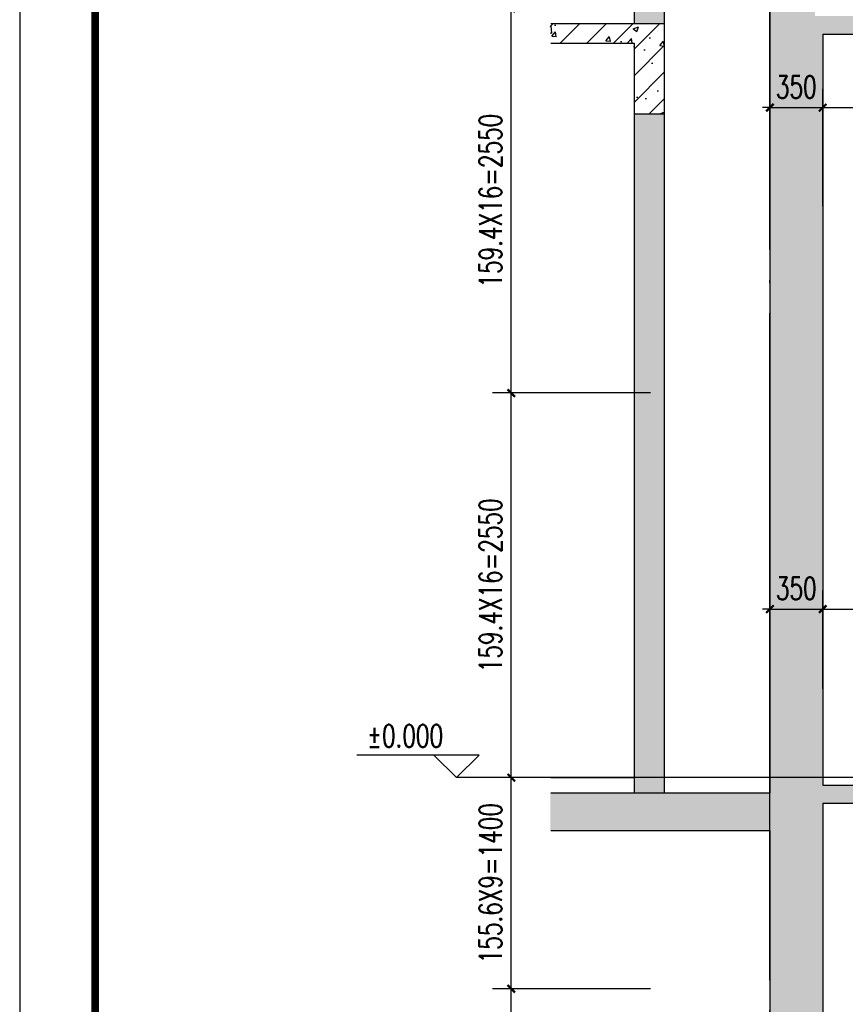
# Model space of a CAD drawing. Extents: x 797781 to 1255204, y 21234 to 1024248.
# Tile 839 of 1056: x 1146159 to 1151633, y 543575 to 550103. Entities that reach past the tile are written whole.
import ezdxf

# ---------------------------------------------------------------- set-up
doc = ezdxf.new("R2010")
doc.units = 0
doc.header["$LTSCALE"] = 1000
doc.header["$MEASUREMENT"] = 0
doc.linetypes.add('230303生产综合楼-平面图_t8$0$DOTE', pattern=[2.42, 2, -0.2, 0.02, -0.2])
for name, color, linetype in [('230303生产综合楼-平面图_t8$0$AXIS', 3, 'Continuous'), ('230303生产综合楼-平面图_t8$0$DIM_ELEV', 3, 'Continuous'), ('230303生产综合楼-平面图_t8$0$DOTE', 1, '230303生产综合楼-平面图_t8$0$DOTE'), ('230303生产综合楼-平面图_t8$0$PUB_DIM', 3, 'Continuous'), ('230303生产综合楼-平面图_t8$0$PUB_TEXT', 7, 'Continuous'), ('230303生产综合楼-平面图_t8$0$WALL', 40, 'Continuous'), ('PUB_HATCH', 8, 'Continuous'), ('PUB_TITLE', 4, 'Continuous')]:
    doc.layers.add(name, color=color, linetype=linetype)
doc.styles.add('230303生产综合楼-平面图_t8$0$_TCH_DIM', font='SIMPLEX', dxfattribs={"bigfont": 'GBCBIG'})
doc.styles.add('230303生产综合楼-平面图_T8$0$_TCH_DIM_T3', font='SIMPLEX', dxfattribs={"width": 0.705882, "bigfont": 'GBCBIG'})
doc.dimstyles.new('230303生产综合楼-平面图_T8$0$_TCH_ARCH&&50', dxfattribs={"dimtxt": 148.75, "dimasz": 50, "dimexe": 125, "dimexo": 150, "dimgap": 63.125, "dimtad": 1, "dimdec": 0, "dimzin": 0, "dimdsep": 46, "dimtxsty": '230303生产综合楼-平面图_T8$0$_TCH_DIM_T3', "dimblk": '230303生产综合楼-平面图_t8$0$_ArchTick', "dimcen": 0.09, "dimclrt": 7, "dimazin": 2, "dimtfac": 1, "dimtdec": 0, "dimtix": 1, "dimtmove": 2, "dimatfit": 3, "dimfxl": 1, "dimtolj": 1, "dimtzin": 0, "dimarcsym": 0})

# ---------------------------------------------------------------- blocks, each defined once
blk = doc.blocks.new('230303生产综合楼-平面图_t8$0$_ArchTick')
at = {"color": 0, "linetype": 'ByBlock', "const_width": 0.3}
blk.add_lwpolyline([(-0.5, -0.5), (0.5, 0.5)], dxfattribs=at)
blk = doc.blocks.new('*D3295')
at = {"layer": '230303生产综合楼-平面图_t8$0$PUB_DIM', "color": 0, "lineweight": -2, "transparency": 16777216}
for p, q in [((1150342, 543677.5), (1149293.5, 543677.5)), ((1149418.5, 542277.6), (1149418.5, 543677.5)), ((1150342, 542277.6), (1149293.5, 542277.6))]:
    blk.add_line(p, q, dxfattribs=at)
at = {"layer": 'Defpoints', "color": 0, "transparency": 16777216}
for p in [(1149418.5, 543677.5), (1150492, 543677.5), (1150492, 542277.6)]:
    blk.add_point(p, dxfattribs=at)
at = {"layer": '230303生产综合楼-平面图_t8$0$PUB_DIM', "color": 0, "lineweight": -2, "transparency": 16777216, "xscale": 50, "yscale": 50, "zscale": 50}
for p, rotation in [((1149418.5, 543677.5), 90), ((1149418.5, 542277.6), 270)]:
    blk.add_blockref('230303生产综合楼-平面图_t8$0$_ArchTick', p, dxfattribs=dict(at, rotation=rotation))
at = {"layer": '230303生产综合楼-平面图_t8$0$PUB_DIM', "color": 7, "transparency": 16777216, "insert": (1149281, 542977.6), "char_height": 148.75, "attachment_point": 5, "rotation": 90, "style": '230303生产综合楼-平面图_T8$0$_TCH_DIM_T3'}
blk.add_mtext('\\A1;155.6X9=1400', dxfattribs=at)
blk = doc.blocks.new('*D3296')
at = {"layer": '230303生产综合楼-平面图_t8$0$PUB_DIM', "color": 0, "lineweight": -2, "transparency": 16777216}
for p, q in [((1150342, 545077.6), (1149293.5, 545077.6)), ((1149418.5, 543677.5), (1149418.5, 545077.6)), ((1150342, 543677.5), (1149293.5, 543677.5))]:
    blk.add_line(p, q, dxfattribs=at)
at = {"layer": 'Defpoints', "color": 0, "transparency": 16777216}
for p in [(1149418.5, 545077.6), (1150492, 545077.6), (1150492, 543677.5)]:
    blk.add_point(p, dxfattribs=at)
at = {"layer": '230303生产综合楼-平面图_t8$0$PUB_DIM', "color": 0, "lineweight": -2, "transparency": 16777216, "xscale": 50, "yscale": 50, "zscale": 50}
for p, rotation in [((1149418.5, 545077.6), 90), ((1149418.5, 543677.5), 270)]:
    blk.add_blockref('230303生产综合楼-平面图_t8$0$_ArchTick', p, dxfattribs=dict(at, rotation=rotation))
at = {"layer": '230303生产综合楼-平面图_t8$0$PUB_DIM', "color": 7, "transparency": 16777216, "insert": (1149281, 544377.6), "char_height": 148.75, "attachment_point": 5, "rotation": 90, "style": '230303生产综合楼-平面图_T8$0$_TCH_DIM_T3'}
blk.add_mtext('\\A1;155.6X9=1400', dxfattribs=at)
blk = doc.blocks.new('*D3297')
at = {"layer": '230303生产综合楼-平面图_t8$0$PUB_DIM', "color": 0, "lineweight": -2, "transparency": 16777216}
for p, q in [((1150342, 547627.6), (1149293.5, 547627.6)), ((1149418.5, 545077.6), (1149418.5, 547627.6)), ((1150342, 545077.6), (1149293.5, 545077.6))]:
    blk.add_line(p, q, dxfattribs=at)
at = {"layer": 'Defpoints', "color": 0, "transparency": 16777216}
for p in [(1149418.5, 547627.6), (1150492, 547627.6), (1150492, 545077.6)]:
    blk.add_point(p, dxfattribs=at)
at = {"layer": '230303生产综合楼-平面图_t8$0$PUB_DIM', "color": 0, "lineweight": -2, "transparency": 16777216, "xscale": 50, "yscale": 50, "zscale": 50}
for p, rotation in [((1149418.5, 547627.6), 90), ((1149418.5, 545077.6), 270)]:
    blk.add_blockref('230303生产综合楼-平面图_t8$0$_ArchTick', p, dxfattribs=dict(at, rotation=rotation))
at = {"layer": '230303生产综合楼-平面图_t8$0$PUB_DIM', "color": 7, "transparency": 16777216, "insert": (1149281, 546352.6), "char_height": 148.75, "attachment_point": 5, "rotation": 90, "style": '230303生产综合楼-平面图_T8$0$_TCH_DIM_T3'}
blk.add_mtext('\\A1;159.4X16=2550', dxfattribs=at)
blk = doc.blocks.new('*D3298')
at = {"layer": '230303生产综合楼-平面图_t8$0$PUB_DIM', "color": 0, "lineweight": -2, "transparency": 16777216}
for p, q in [((1150342, 550177.6), (1149293.5, 550177.6)), ((1149418.5, 547627.6), (1149418.5, 550177.6)), ((1150342, 547627.6), (1149293.5, 547627.6))]:
    blk.add_line(p, q, dxfattribs=at)
at = {"layer": 'Defpoints', "color": 0, "transparency": 16777216}
for p in [(1149418.5, 550177.6), (1150492, 550177.6), (1150492, 547627.6)]:
    blk.add_point(p, dxfattribs=at)
at = {"layer": '230303生产综合楼-平面图_t8$0$PUB_DIM', "color": 0, "lineweight": -2, "transparency": 16777216, "xscale": 50, "yscale": 50, "zscale": 50}
for p, rotation in [((1149418.5, 550177.6), 90), ((1149418.5, 547627.6), 270)]:
    blk.add_blockref('230303生产综合楼-平面图_t8$0$_ArchTick', p, dxfattribs=dict(at, rotation=rotation))
at = {"layer": '230303生产综合楼-平面图_t8$0$PUB_DIM', "color": 7, "transparency": 16777216, "insert": (1149281, 548902.6), "char_height": 148.75, "attachment_point": 5, "rotation": 90, "style": '230303生产综合楼-平面图_T8$0$_TCH_DIM_T3'}
blk.add_mtext('\\A1;159.4X16=2550', dxfattribs=at)
blk = doc.blocks.new('*D3569')
at = {"layer": '230303生产综合楼-平面图_t8$0$AXIS', "color": 0, "lineweight": -2, "transparency": 16777216}
for p, q in [((1151133.3, 545666), (1151133.3, 546319.9)), ((1151483.3, 545666), (1151483.3, 546319.9)), ((1151133.3, 546194.9), (1151083.3, 546194.9)), ((1151133.3, 546194.9), (1151483.3, 546194.9)), ((1151483.3, 546194.9), (1151533.3, 546194.9))]:
    blk.add_line(p, q, dxfattribs=at)
at = {"layer": 'Defpoints', "color": 0, "transparency": 16777216}
for p in [(1151483.3, 546194.9), (1151133.3, 545516), (1151483.3, 545516)]:
    blk.add_point(p, dxfattribs=at)
at = {"layer": '230303生产综合楼-平面图_t8$0$AXIS', "color": 0, "lineweight": -2, "transparency": 16777216, "xscale": 50, "yscale": 50, "zscale": 50}
blk.add_blockref('230303生产综合楼-平面图_t8$0$_ArchTick', (1151133.3, 546194.9), dxfattribs=at)
at = {"layer": '230303生产综合楼-平面图_t8$0$AXIS', "color": 0, "lineweight": -2, "transparency": 16777216, "xscale": 50, "yscale": 50, "zscale": 50, "rotation": 180}
blk.add_blockref('230303生产综合楼-平面图_t8$0$_ArchTick', (1151483.3, 546194.9), dxfattribs=at)
at = {"layer": '230303生产综合楼-平面图_t8$0$AXIS', "color": 7, "transparency": 16777216, "insert": (1151308.3, 546332.4), "char_height": 148.75, "attachment_point": 5, "style": '230303生产综合楼-平面图_T8$0$_TCH_DIM_T3'}
blk.add_mtext('\\A1;350', dxfattribs=at)
blk = doc.blocks.new('*D3570')
at = {"layer": '230303生产综合楼-平面图_t8$0$AXIS', "color": 0, "lineweight": -2, "transparency": 16777216}
for p, q in [((1151483.3, 545666), (1151483.3, 546319.9)), ((1153983.3, 545666), (1153983.3, 546319.9)), ((1151483.3, 546194.9), (1153983.3, 546194.9))]:
    blk.add_line(p, q, dxfattribs=at)
at = {"layer": 'Defpoints', "color": 0, "transparency": 16777216}
for p in [(1153983.3, 546194.9), (1151483.3, 545516), (1153983.3, 545516)]:
    blk.add_point(p, dxfattribs=at)
at = {"layer": '230303生产综合楼-平面图_t8$0$AXIS', "color": 0, "lineweight": -2, "transparency": 16777216, "xscale": 50, "yscale": 50, "zscale": 50, "rotation": 180}
blk.add_blockref('230303生产综合楼-平面图_t8$0$_ArchTick', (1151483.3, 546194.9), dxfattribs=at)
at = {"layer": '230303生产综合楼-平面图_t8$0$AXIS', "color": 0, "lineweight": -2, "transparency": 16777216, "xscale": 50, "yscale": 50, "zscale": 50}
blk.add_blockref('230303生产综合楼-平面图_t8$0$_ArchTick', (1153983.3, 546194.9), dxfattribs=at)
at = {"layer": '230303生产综合楼-平面图_t8$0$AXIS', "color": 7, "transparency": 16777216, "insert": (1152733.3, 546332.4), "char_height": 148.75, "attachment_point": 5, "style": '230303生产综合楼-平面图_T8$0$_TCH_DIM_T3'}
blk.add_mtext('\\A1;2500', dxfattribs=at)
blk = doc.blocks.new('*D4223')
at = {"layer": '230303生产综合楼-平面图_t8$0$PUB_DIM', "color": 0, "lineweight": -2, "transparency": 16777216}
for p, q in [((1151133.3, 548866.6), (1151133.3, 549644.3)), ((1151483.3, 548866.6), (1151483.3, 549644.3)), ((1151133.3, 549519.3), (1151083.3, 549519.3)), ((1151133.3, 549519.3), (1151483.3, 549519.3)), ((1151483.3, 549519.3), (1151533.3, 549519.3))]:
    blk.add_line(p, q, dxfattribs=at)
at = {"layer": 'Defpoints', "color": 0, "transparency": 16777216}
for p in [(1151483.3, 549519.3), (1151133.3, 548716.6), (1151483.3, 548716.6)]:
    blk.add_point(p, dxfattribs=at)
at = {"layer": '230303生产综合楼-平面图_t8$0$PUB_DIM', "color": 0, "lineweight": -2, "transparency": 16777216, "xscale": 50, "yscale": 50, "zscale": 50}
blk.add_blockref('230303生产综合楼-平面图_t8$0$_ArchTick', (1151133.3, 549519.3), dxfattribs=at)
at = {"layer": '230303生产综合楼-平面图_t8$0$PUB_DIM', "color": 0, "lineweight": -2, "transparency": 16777216, "xscale": 50, "yscale": 50, "zscale": 50, "rotation": 180}
blk.add_blockref('230303生产综合楼-平面图_t8$0$_ArchTick', (1151483.3, 549519.3), dxfattribs=at)
at = {"layer": '230303生产综合楼-平面图_t8$0$PUB_DIM', "color": 7, "transparency": 16777216, "insert": (1151308.3, 549656.8), "char_height": 148.75, "attachment_point": 5, "style": '230303生产综合楼-平面图_T8$0$_TCH_DIM_T3'}
blk.add_mtext('\\A1;350', dxfattribs=at)
blk = doc.blocks.new('*D4224')
at = {"layer": '230303生产综合楼-平面图_t8$0$PUB_DIM', "color": 0, "lineweight": -2, "transparency": 16777216}
for p, q in [((1151483.3, 548866.6), (1151483.3, 549644.3)), ((1153983.3, 548866.6), (1153983.3, 549644.3)), ((1151483.3, 549519.3), (1153983.3, 549519.3))]:
    blk.add_line(p, q, dxfattribs=at)
at = {"layer": 'Defpoints', "color": 0, "transparency": 16777216}
for p in [(1153983.3, 549519.3), (1151483.3, 548716.6), (1153983.3, 548716.6)]:
    blk.add_point(p, dxfattribs=at)
at = {"layer": '230303生产综合楼-平面图_t8$0$PUB_DIM', "color": 0, "lineweight": -2, "transparency": 16777216, "xscale": 50, "yscale": 50, "zscale": 50, "rotation": 180}
blk.add_blockref('230303生产综合楼-平面图_t8$0$_ArchTick', (1151483.3, 549519.3), dxfattribs=at)
at = {"layer": '230303生产综合楼-平面图_t8$0$PUB_DIM', "color": 0, "lineweight": -2, "transparency": 16777216, "xscale": 50, "yscale": 50, "zscale": 50}
blk.add_blockref('230303生产综合楼-平面图_t8$0$_ArchTick', (1153983.3, 549519.3), dxfattribs=at)
at = {"layer": '230303生产综合楼-平面图_t8$0$PUB_DIM', "color": 7, "transparency": 16777216, "insert": (1152733.3, 549656.8), "char_height": 148.75, "attachment_point": 5, "style": '230303生产综合楼-平面图_T8$0$_TCH_DIM_T3'}
blk.add_mtext('\\A1;2500', dxfattribs=at)

msp = doc.modelspace()

# ---------------------------------------------------------------- hatches: boundary and pattern name
at = {"layer": 'PUB_HATCH'}
h = msp.add_hatch(dxfattribs=at)
h.set_pattern_fill('加气混凝土', color=256, scale=50)
h.set_pattern_definition([(0, (306318.96, 633709.94), (300, 600), [0, -600]), (0, (305967.96, 633628.94), (300, 600), [0, -600]), (0, (306162.96, 633622.94), (300, 600), [0, -600]), (0, (306375.96, 633799.94), (300, 600), [0, -600]), (0, (306126.96, 633592.94), (300, 600), [0, -600]), (0, (306435.96, 634177.94), (300, 600), [0, -600]), (0, (306252.96, 634129.94), (300, 600), [0, -600]), (0, (306348.96, 634054.94), (300, 600), [0, -600]), (0, (305859.96, 634042.94), (300, 600), [0, -600]), (0, (306153.96, 634015.94), (300, 600), [0, -600]), (0, (306039.96, 633862.94), (300, 600), [0, -600]), (0, (306045.96, 633637.94), (300, 600), [0, -600]), (0, (306270.96, 633613.94), (300, 600), [0, -600]), (0, (306435.96, 633877.94), (300, 600), [0, -600]), (0, (305874.96, 633784.94), (300, 600), [0, -600]), (0, (305925.96, 633886.94), (300, 600), [0, -600]), (0, (306159.96, 633844.94), (300, 600), [0, -600]), (0, (306075.96, 633757.94), (300, 600), [0, -600]), (0, (306027.96, 633955.94), (300, 600), [0, -600]), (0, (306102.96, 634180.94), (300, 600), [0, -600]), (0, (305898.96, 633658.94), (300, 600), [0, -600]), (0, (306228.96, 634057.94), (300, 600), [0, -600]), (0, (305949.96, 634066.94), (300, 600), [0, -600]), (0, (305901.96, 634144.94), (300, 600), [0, -600]), (130.601294, (306399.1, 633990.083), (-1499.9999834, 1800.0000079), [26.34155, -11037.111]), (18.434949, (306356.24, 634001.51), (1499.999994, 599.999996), [27.10524, -3767.6279]), (90, (306356.24, 633975.8), (300, 600), [25.7143, -1174.28565]), (161.565051, (306381.96, 633967.23), (-1500.000008, 599.999955), [27.10524, -3767.6279]), (53.130102, (306381.96, 633967.23), (300, 600), [28.57143, -2971.4285]), (135, (306404.81, 633661.51), (-300.000036, 599.99996), [24.24366, -1672.8126]), (45, (306370.53, 633661.51), (300, 600), [24.24366, -1672.8126]), (135, (306387.67, 633644.37), (-300.000036, 599.99996), [24.24366, -1672.8126]), (45, (306387.67, 633644.37), (300, 600), [24.24366, -1672.8126]), (116.56505, (306116.24, 634064.37), (-5e-05, 1199.99997), [31.94383, -638.8765]), (180, (306101.96, 634092.94), (-300, 600), [34.2857, -565.71425]), (63.43495, (306053.4, 634064.37), (3e-06, 1200), [31.94383, -638.8765]), (116.56505, (306067.67, 634035.8), (-5e-05, 1199.99997), [31.94383, -638.8765]), (0, (306067.7, 634035.8), (300, 600), [34.2857, -565.71425]), (63.43495, (306101.96, 634035.8), (3e-06, 1200), [31.94383, -638.8765]), (107.102728, (306341.958, 633861.511), (-899.9999656, 3000.00000484), [38.86135, -16282.9025]), (143.972626, (306330.53, 633898.654), (-5699.9999277, 4199.9999952), [38.86135, -8122.02]), (180, (306299.1, 633921.5), (-300, 600), [37.14286, -562.8571]), (36.0273733, (306230.53, 633898.654), (5699.9999579, 4199.9999547), [38.86135, -8122.02]), (71.565051, (306219.1, 633864.37), (900.000005, 2999.999995), [36.1403, -3758.5928]), (107.102728, (306230.53, 633827.226), (-899.9999656, 3000.00000484), [38.86135, -16282.9025]), (143.972626, (306261.958, 633804.37), (-5699.9999277, 4199.9999952), [38.86135, -8122.02]), (0, (306261.96, 633804.37), (300, 600), [37.14286, -562.8571]), (36.0273733, (306299.1, 633804.37), (5699.9999579, 4199.9999547), [38.86135, -8122.02]), (71.565051, (306330.53, 633827.23), (900.000005, 2999.999995), [36.1403, -3758.5928]), (150.255118, (306347.67, 634141.51), (-900.000002, 599.9999926), [23.035, -4814.3196]), (90, (306327.67, 634130.08), (300, 600), [22.85714, -1177.14275]), (29.744881, (306327.67, 634130.08), (900.0000005, 599.999997), [23.035, -4814.3196]), (116.56505, (306207.67, 633715.8), (-5e-05, 1199.99997), [31.94383, -638.8765]), (168.690067, (306193.386, 633744.37), (-2700.000002, 599.999985), [29.13725, -6089.6855]), (41.185925, (306141.958, 633730.083), (7499.9999546, 6599.9999423), [30.37184, -12725.802]), (90, (306141.96, 633701.5), (300, 600), [28.57143, -1171.4285]), (138.814074, (306164.815, 633681.51), (-7499.9998667, 6600.000042), [30.37184, -12725.802]), (16.6992442, (306164.815, 633681.51), (9899.9999255, 2999.9999686), [29.82945, -12498.5375]), (60.945396, (306193.386, 633690.083), (299.9999992, 599.9999947), [29.4161, -12325.3395]), (109.983106, (305956.243, 633967.226), (-1500.00000565, 4199.9999889), [33.442, -14012.1975]), (155.556045, (305944.815, 633998.654), (-3900.0000149, 1799.9999626), [34.523, -14465.1315]), (24.4439547, (305881.958, 633998.654), (3900.00000195, 1799.99999134), [34.523, -14465.1315]), (70.0168934, (305870.53, 633967.226), (1500.0000045, 4199.9999896), [33.442, -14012.1975]), (109.983106, (305881.958, 633935.797), (-1500.00000565, 4199.9999889), [33.442, -14012.1975]), (160.016893, (305913.386, 633924.37), (-1500.000001, 599.9999727), [33.442, -6989.3775]), (19.9831065, (305913.386, 633924.37), (1499.9999918, 599.999999), [33.442, -6989.3775]), (70.0168934, (305944.815, 633935.797), (1500.0000045, 4199.9999896), [33.442, -14012.1975]), (122.005383, (306179.1, 633912.94), (-300.0000403, 599.9999694), [26.95423, -5633.434]), (18.434949, (306139.1, 633927.23), (1499.999994, 599.999996), [27.10524, -3767.6279]), (90, (306139.1, 633901.5), (300, 600), [25.7143, -1174.28565]), (161.565051, (306164.81, 633892.94), (-1500.000008, 599.999955), [27.10524, -3767.6279]), (54.462322, (306164.815, 633892.94), (2099.999997, 2999.9999955), [24.57807, -10298.2115]), (116.56505, (306004.8, 633767.2), (-5e-05, 1199.99997), [31.94383, -638.8765]), (180, (305990.5, 633795.8), (-300, 600), [31.42857, -568.5714]), (59.0362434, (305941.96, 633767.226), (300.000001, 599.999997), [33.31973, -6963.822]), (120.963756, (305959.1, 633738.654), (-300.000041, 599.9999724), [33.31973, -6963.822]), (0, (305959.1, 633738.65), (300, 600), [31.42857, -568.5714]), (63.43495, (305990.53, 633738.65), (3e-06, 1200), [31.94383, -638.8765])])
h.paths.add_polyline_path([(1154183.3, 549674.2), (1153983.3, 549796.8), (1153983.3, 545077.6), (1154183.3, 545077.6)])
h.paths.add_polyline_path([(1150433.3, 549477.6), (1150233.3, 549477.6), (1150233.3, 544977.6), (1150433.3, 544977.6)])
h.paths.add_polyline_path([(1150433.3, 554277.6), (1150233.3, 554277.6), (1150233.3, 550077.6), (1150433.3, 550077.6)])
h.paths.add_polyline_path([(1150433.3, 558477.6), (1150233.3, 558477.6), (1150233.3, 554877.6), (1150433.3, 554877.6)])
h.paths.add_polyline_path([(1150433.3, 562677.6), (1150233.3, 562677.6), (1150233.3, 559077.6), (1150433.3, 559077.6)])
h.paths.add_polyline_path([(1150433.3, 566977.6), (1150233.3, 566977.6), (1150233.3, 563277.6), (1150433.3, 563277.6)])
h.paths.add_polyline_path([(1159883.3, 570877.6), (1159683.3, 570877.6), (1159683.3, 567577.6), (1159883.3, 567577.6)])
h.paths.add_polyline_path([(1151133.3, 569077.6), (1151333.3, 569077.6), (1151333.3, 570877.6), (1151133.3, 570877.6)])
h = msp.add_hatch(dxfattribs=at)
h.set_pattern_fill('钢筋混凝土', color=256, scale=50)
h.set_pattern_definition([(45, (306141.96, 633892.94), (-88.388348, 88.388348), []), (50, (306141.96, 633892.94), (358.63009, -31.37607), [37.5, -412.5]), (355, (306141.96, 633892.94), (-69.37567, 376.09607), [30, -330]), (100.4514, (306171.84, 633890.33), (289.25469, 344.71977), [31.8701, -350.57106]), (46.1842, (306141.96, 633992.94), (533.62052, -82.7595), [56.25, -618.75]), (96.6356, (306186.4, 633986.04), (467.33135, 487.05894), [47.80514, -525.8565]), (351.1842, (306141.96, 633992.94), (467.33097, 487.0593), [45, -495]), (21, (306191.96, 633967.94), (298.45353, -201.30945), [37.5, -412.5]), (326, (306191.96, 633967.94), (121.65767, 362.57502), [30, -330]), (71.4514, (306216.83, 633951.16), (420.11131, 161.26525), [31.8701, -350.57106]), (37.5, (306141.96, 633892.94), (6.079928, 166.446927), [0, -326, 0, -335, 0, -331.25]), (7.5, (306141.96, 633892.94), (131.53477, 197.205856), [0, -191, 0, -318.5, 0, -126.25]), (327.5, (306030.46, 633892.94), (266.911218, -11.277436), [0, -125, 0, -390, 0, -517.5]), (317.5, (305980.46, 633892.94), (291.593085, 50.05249), [0, -162.5, 0, -259, 0, -367.5])])
h.paths.add_polyline_path([(1159883.3, 549947.6), (1161470.4, 549947.6), (1161470.4, 550077.6), (1159883.3, 550077.6), (1159883.3, 554747.6), (1161470.4, 554747.6), (1161470.4, 554877.6), (1159883.3, 554877.6), (1159883.3, 558947.6), (1161470.4, 558947.6), (1161470.4, 559077.6), (1159883.3, 559077.6), (1159883.3, 563147.6), (1161470.4, 563147.6), (1161470.4, 563277.6), (1159883.3, 563277.6), (1159883.3, 567447.6), (1161470.4, 567447.6), (1161470.4, 567577.6), (1159583.3, 567577.6), (1159583.3, 565452.6), (1157833.3, 565452.6), (1157833.3, 565616.1), (1157573.3, 565616.1), (1157573.3, 565779.5), (1157313.3, 565779.5), (1157313.3, 565943), (1157053.3, 565943), (1157053.3, 566106.4), (1156793.3, 566106.4), (1156793.3, 566269.9), (1156533.3, 566269.9), (1156533.3, 566433.4), (1156273.3, 566433.4), (1156273.3, 566596.8), (1156013.3, 566596.8), (1156013.3, 566760.3), (1155753.3, 566760.3), (1155753.3, 566923.7), (1155493.3, 566923.7), (1155493.3, 567087.2), (1155233.3, 567087.2), (1155233.3, 567250.7), (1154973.3, 567250.7), (1154973.3, 567414.1), (1154713.3, 567414.1), (1154713.3, 567577.6), (1151133.3, 567577.6), (1151133.3, 544977.6), (1149676.7, 544977.6), (1149676.7, 544727.6), (1151133.3, 544727.6), (1151133.3, 539377.6), (1149676.7, 539377.6), (1149676.7, 539077.6), (1161470.4, 539077.6), (1161470.4, 539377.6), (1159883.3, 539377.6), (1159883.3, 544727.6), (1161470.4, 544727.6), (1161470.4, 544977.6), (1159883.3, 544977.6)])
h.paths.add_polyline_path([(1159533.3, 547577.5), (1157833.3, 547577.5), (1157833.3, 547736.9), (1157573.3, 547736.9), (1157573.3, 547896.3), (1157313.3, 547896.3), (1157313.3, 548055.6), (1157053.3, 548055.6), (1157053.3, 548215), (1156793.3, 548215), (1156793.3, 548374.4), (1156533.3, 548374.4), (1156533.3, 548533.8), (1156273.3, 548533.8), (1156273.3, 548693.2), (1156013.3, 548693.2), (1156013.3, 548852.5), (1155753.3, 548852.5), (1155753.3, 549011.9), (1155493.3, 549011.9), (1155493.3, 549171.3), (1155233.3, 549171.3), (1155233.3, 549330.7), (1154973.3, 549330.7), (1154973.3, 549490.1), (1154713.3, 549490.1), (1154713.3, 549649.4), (1154453.3, 549649.4), (1154453.3, 549808.8), (1154193.3, 549808.8), (1154193.3, 549968.2), (1153933.3, 549968.2), (1153933.3, 550127.4), (1151433.3, 550127.4), (1151433.3, 554807.6), (1153993.3, 554807.6), (1153993.3, 554577.6), (1154193.3, 554577.6), (1154193.3, 554626.7), (1157799.4, 552407.6), (1157833.3, 552407.6), (1157833.3, 552177.6), (1158033.3, 552177.6), (1158033.3, 552407.6), (1159583.3, 552407.6), (1159583.3, 550077.6), (1159533.3, 550077.6)], flags=16)
h.paths.add_polyline_path([(1159533.3, 543627.5), (1157833.3, 543627.5), (1157833.3, 543783.1), (1157573.3, 543783.1), (1157573.3, 543938.7), (1157313.3, 543938.7), (1157313.3, 544094.2), (1157053.3, 544094.2), (1157053.3, 544249.8), (1156793.3, 544249.8), (1156793.3, 544405.3), (1156533.3, 544405.3), (1156533.3, 544560.9), (1156273.3, 544560.9), (1156273.3, 544716.5), (1156013.3, 544716.5), (1156013.3, 544872), (1155753.3, 544872), (1155753.3, 545027.6), (1151483.3, 545027.6), (1151483.3, 550007.6), (1153733.3, 550007.6), (1153733.3, 549777.6), (1153933.3, 549777.6), (1153933.3, 549827.5), (1157799.3, 547457.6), (1157833.3, 547457.6), (1157833.3, 547227.6), (1158033.3, 547227.6), (1158033.3, 547457.6), (1159533.3, 547457.6)], flags=16)
h.paths.add_polyline_path([(1159583.3, 552527.6), (1157833.3, 552527.6), (1157833.3, 552687.6), (1157573.3, 552687.6), (1157573.3, 552847.6), (1157313.3, 552847.6), (1157313.3, 553007.6), (1157053.3, 553007.6), (1157053.3, 553167.6), (1156793.3, 553167.6), (1156793.3, 553327.6), (1156533.3, 553327.6), (1156533.3, 553487.6), (1156273.3, 553487.6), (1156273.3, 553647.6), (1156013.3, 553647.6), (1156013.3, 553807.6), (1155753.3, 553807.6), (1155753.3, 553967.6), (1155493.3, 553967.6), (1155493.3, 554127.6), (1155233.3, 554127.6), (1155233.3, 554287.6), (1154973.3, 554287.6), (1154973.3, 554447.6), (1154713.3, 554447.6), (1154713.3, 554607.6), (1154453.3, 554607.6), (1154453.3, 554767.6), (1154193.3, 554767.6), (1154193.3, 554927.6), (1151433.3, 554927.6), (1151433.3, 559007.6), (1154513.3, 559007.6), (1154513.3, 558777.6), (1154713.3, 558777.6), (1154713.3, 558824.8), (1157799.1, 556907.6), (1157833.3, 556907.6), (1157833.3, 556677.6), (1158033.3, 556677.6), (1158033.3, 556907.6), (1159583.3, 556907.6)], flags=16)
h.paths.add_polyline_path([(1159533.3, 543507.5), (1159533.3, 540827.5), (1157833.3, 540827.5), (1157833.3, 540983.1), (1157573.3, 540983.1), (1157573.3, 541138.7), (1157313.3, 541138.7), (1157313.3, 541294.2), (1157053.3, 541294.2), (1157053.3, 541449.8), (1156793.3, 541449.8), (1156793.3, 541605.3), (1156533.3, 541605.3), (1156533.3, 541760.9), (1156273.3, 541760.9), (1156273.3, 541916.5), (1156013.3, 541916.5), (1156013.3, 542072), (1155753.3, 542072), (1155753.3, 542227.6), (1151483.3, 542227.6), (1151483.3, 544907.6), (1153993.3, 544907.6), (1153993.3, 544677.6), (1154193.3, 544677.6), (1154193.3, 544907.6), (1155460.2, 544907.6), (1157800.2, 543507.5), (1157933.3, 543507.5), (1157933.3, 543277.5), (1158133.3, 543277.5), (1158133.3, 543507.5)], flags=16)
h.paths.add_polyline_path([(1154183.3, 547377.6), (1153983.3, 547377.6), (1153983.3, 547477.6), (1154183.3, 547477.6)], flags=0)
h.paths.add_polyline_path([(1157800.2, 540707.5), (1157933.3, 540707.5), (1157933.3, 540477.5), (1158133.3, 540477.5), (1158133.3, 540707.5), (1159533.3, 540707.5), (1159533.3, 539377.6), (1151483.3, 539377.6), (1151483.3, 542107.6), (1153993.3, 542107.6), (1153993.3, 541877.6), (1154193.3, 541877.6), (1154193.3, 542107.6), (1155460.2, 542107.6)], flags=16)
h.paths.add_polyline_path([(1159583.3, 557027.6), (1157833.3, 557027.6), (1157833.3, 557189.1), (1157573.3, 557189.1), (1157573.3, 557350.7), (1157313.3, 557350.7), (1157313.3, 557512.2), (1157053.3, 557512.2), (1157053.3, 557673.8), (1156793.3, 557673.8), (1156793.3, 557835.3), (1156533.3, 557835.3), (1156533.3, 557996.8), (1156273.3, 557996.8), (1156273.3, 558158.4), (1156013.3, 558158.4), (1156013.3, 558319.9), (1155753.3, 558319.9), (1155753.3, 558481.5), (1155493.3, 558481.5), (1155493.3, 558643), (1155233.3, 558643), (1155233.3, 558804.5), (1154973.3, 558804.5), (1154973.3, 558966.1), (1154713.3, 558966.1), (1154713.3, 559127.6), (1151433.3, 559127.6), (1151433.3, 563207.6), (1154513.3, 563207.6), (1154513.3, 562977.6), (1154713.3, 562977.6), (1154713.3, 563024.8), (1157799.1, 561107.6), (1157833.3, 561107.6), (1157833.3, 560877.6), (1158033.3, 560877.6), (1158033.3, 561107.6), (1159583.3, 561107.6)], flags=16)
h.paths.add_polyline_path([(1159583.3, 561227.6), (1157833.3, 561227.6), (1157833.3, 561389.1), (1157573.3, 561389.1), (1157573.3, 561550.7), (1157313.3, 561550.7), (1157313.3, 561712.2), (1157053.3, 561712.2), (1157053.3, 561873.8), (1156793.3, 561873.8), (1156793.3, 562035.3), (1156533.3, 562035.3), (1156533.3, 562196.8), (1156273.3, 562196.8), (1156273.3, 562358.4), (1156013.3, 562358.4), (1156013.3, 562519.9), (1155753.3, 562519.9), (1155753.3, 562681.5), (1155493.3, 562681.5), (1155493.3, 562843), (1155233.3, 562843), (1155233.3, 563004.5), (1154973.3, 563004.5), (1154973.3, 563166.1), (1154713.3, 563166.1), (1154713.3, 563327.6), (1151433.3, 563327.6), (1151433.3, 567457.6), (1154513.3, 567457.6), (1154513.3, 567227.6), (1154713.3, 567227.6), (1154713.3, 567272.4), (1157798.7, 565332.6), (1157833.3, 565332.6), (1157833.3, 565102.6), (1158033.3, 565102.6), (1158033.3, 565332.6), (1159583.3, 565332.6)], flags=16)
h.paths.add_polyline_path([(1154563.3, 567577.6), (1154713.3, 567577.6), (1154713.3, 567727.6), (1154563.3, 567727.6)])
h = msp.add_hatch(dxfattribs=at)
h.set_pattern_fill('钢筋混凝土', color=256, scale=50)
h.set_pattern_definition([(45, (306141.96, 616392.94), (-88.388348, 88.388348), []), (50, (306141.96, 616392.94), (358.63009, -31.37607), [37.5, -412.5]), (355, (306141.96, 616392.94), (-69.37567, 376.09607), [30, -330]), (100.4514, (306171.84, 616390.33), (289.25469, 344.71977), [31.8701, -350.57106]), (46.1842, (306141.96, 616492.94), (533.62052, -82.7595), [56.25, -618.75]), (96.6356, (306186.4, 616486.04), (467.33135, 487.05894), [47.80514, -525.8565]), (351.1842, (306141.96, 616492.94), (467.33097, 487.0593), [45, -495]), (21, (306191.96, 616467.94), (298.45353, -201.30945), [37.5, -412.5]), (326, (306191.96, 616467.94), (121.65767, 362.57502), [30, -330]), (71.4514, (306216.83, 616451.16), (420.11131, 161.26525), [31.8701, -350.57106]), (37.5, (306141.96, 616392.94), (6.079928, 166.446927), [0, -326, 0, -335, 0, -331.25]), (7.5, (306141.96, 616392.94), (131.53477, 197.205856), [0, -191, 0, -318.5, 0, -126.25]), (327.5, (306030.46, 616392.94), (266.911218, -11.277436), [0, -125, 0, -390, 0, -517.5]), (317.5, (305980.46, 616392.94), (291.593085, 50.05249), [0, -162.5, 0, -259, 0, -367.5])])
h.paths.add_polyline_path([(1150433.3, 550077.6), (1149676.7, 550077.6), (1149676.7, 549947.6), (1150233.3, 549947.6), (1150233.3, 549477.6), (1150433.3, 549477.6)])

# ---------------------------------------------------------------- linework, layer by layer
msp.add_lwpolyline([(1149680.7, 545077.6), (1150233.3, 545077.6)])
at = {"layer": '230303生产综合楼-平面图_t8$0$DIM_ELEV'}
for p, q in [((1149205, 545227.6), (1148395, 545227.6)), ((1149055, 545077.6), (1148905, 545227.6)), ((1149055, 545077.6), (1149205, 545227.6))]:
    msp.add_line(p, q, dxfattribs=at)
at = {"layer": '230303生产综合楼-平面图_t8$0$DOTE'}
for p, q in [((1151133.3, 538895.8), (1151133.3, 572077.6)), ((1161710.4, 545077.6), (1149055, 545077.6))]:
    msp.add_line(p, q, dxfattribs=at)
at = {"layer": '230303生产综合楼-平面图_t8$0$WALL'}
for points in [[(1151133.3, 568977.6), (1151133.3, 544977.6)], [(1150433.3, 568177.6), (1150433.3, 544977.6)], [(1150233.3, 554747.6), (1150233.3, 550077.6)], [(1149680.7, 550077.6), (1150433.3, 550077.6)], [(1151483.3, 550007.6), (1153733.3, 550007.6)], [(1151483.3, 550007.6), (1151483.3, 545027.6)], [(1149680.7, 549947.6), (1150233.3, 549947.6)], [(1150233.3, 549947.6), (1150233.3, 544977.6)], [(1150233.3, 549477.6), (1150433.3, 549477.6)], [(1151483.3, 545027.6), (1155753.3, 545027.6), (1155753.3, 544872), (1156013.3, 544872), (1156013.3, 544716.5), (1156273.3, 544716.5), (1156273.3, 544560.9), (1156533.3, 544560.9), (1156533.3, 544405.3), (1156793.3, 544405.3), (1156793.3, 544249.8), (1157053.3, 544249.8), (1157053.3, 544094.2), (1157313.3, 544094.2), (1157313.3, 543938.7), (1157573.3, 543938.7), (1157573.3, 543783.1), (1157833.3, 543783.1), (1157833.3, 543627.5), (1159533.3, 543627.5)], [(1149680.7, 544977.6), (1151133.3, 544977.6)], [(1151483.3, 544907.6), (1153993.3, 544907.6)], [(1151483.3, 544907.6), (1151483.3, 542227.6)], [(1149680.7, 544727.6), (1151133.3, 544727.6)], [(1151133.3, 544727.6), (1151133.3, 539377.6)]]:
    msp.add_lwpolyline(points, dxfattribs=at)
at = {"layer": 'PUB_TITLE'}
msp.add_lwpolyline([(1146159.4, 533263.1), (1175859.4, 533263.1), (1175859.4, 575313.1), (1146159.4, 575313.1)], close=True, dxfattribs=at)
at = {"layer": 'PUB_TITLE', "const_width": 50}
msp.add_lwpolyline([(1146659.4, 533763.1), (1175359.4, 533763.1), (1175359.4, 574063.1), (1146659.4, 574063.1)], close=True, dxfattribs=at)

# ---------------------------------------------------------------- texts
at = {"layer": '230303生产综合楼-平面图_t8$0$PUB_TEXT', "style": '230303生产综合楼-平面图_t8$0$_TCH_DIM', "width": 0.705882}
msp.add_text('%%P0.000', height=148.75, dxfattribs=at).set_placement((1148462.5, 545280.1))

# ---------------------------------------------------------------- dimensions: what is measured, and where the dimension line sits
at = {"layer": '230303生产综合楼-平面图_t8$0$AXIS'}
for p1, p2, picture, middle in [((1151133.3, 545516), (1151483.3, 545516), '*D3569', (1151308.3, 546332.4)), ((1151483.3, 545516), (1153983.3, 545516), '*D3570', (1152733.3, 546332.4))]:
    dim = msp.add_aligned_dim(p1=p1, p2=p2, distance=678.9, dimstyle='230303生产综合楼-平面图_T8$0$_TCH_ARCH&&50', dxfattribs=at)
    dim.commit()
    dim.dimension.update_dxf_attribs({"geometry": picture, "text_midpoint": middle})
at = {"layer": '230303生产综合楼-平面图_t8$0$PUB_DIM'}
for p1, p2, text, picture, middle in [((1150492, 547627.6), (1150492, 550177.6), '159.4X16=2550', '*D3298', (1149281, 548902.6)), ((1150492, 545077.6), (1150492, 547627.6), '159.4X16=2550', '*D3297', (1149281, 546352.6)), ((1150492, 543677.5), (1150492, 545077.6), '155.6X9=1400', '*D3296', (1149281, 544377.6)), ((1150492, 542277.6), (1150492, 543677.5), '155.6X9=1400', '*D3295', (1149281, 542977.6))]:
    dim = msp.add_aligned_dim(p1=p1, p2=p2, distance=1073.5, text=text, dimstyle='230303生产综合楼-平面图_T8$0$_TCH_ARCH&&50', dxfattribs=at)
    dim.commit()
    dim.dimension.update_dxf_attribs({"geometry": picture, "text_midpoint": middle})
for p1, p2, picture, middle in [((1151133.3, 548716.6), (1151483.3, 548716.6), '*D4223', (1151308.3, 549656.8)), ((1151483.3, 548716.6), (1153983.3, 548716.6), '*D4224', (1152733.3, 549656.8))]:
    dim = msp.add_aligned_dim(p1=p1, p2=p2, distance=802.7, dimstyle='230303生产综合楼-平面图_T8$0$_TCH_ARCH&&50', dxfattribs=at)
    dim.commit()
    dim.dimension.update_dxf_attribs({"geometry": picture, "text_midpoint": middle})

doc.saveas('drawing.dxf')
